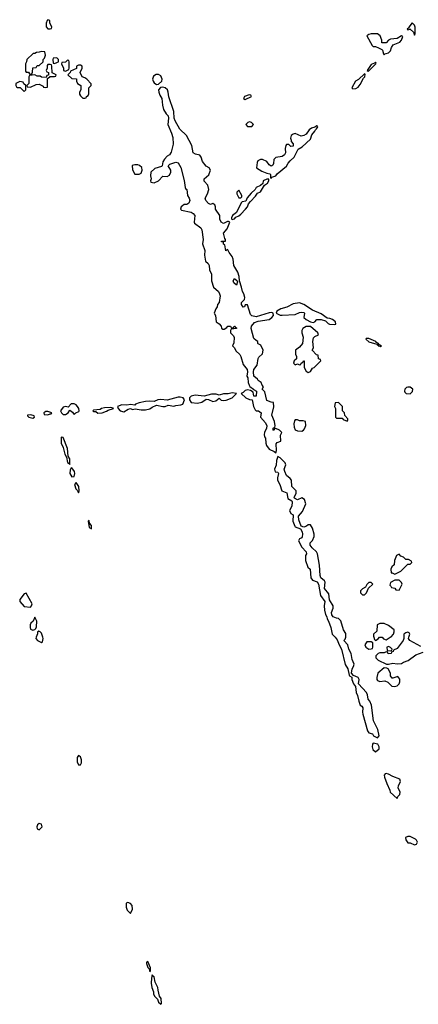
# Model space of a CAD drawing. Header units: inches. Extents: x 2701323 to 2964515, y 494916 to 722124.
# Tile 513 of 656: x 2831629 to 2835306, y 676614 to 685698. Entities that reach past the tile are written whole.
import ezdxf

# ---------------------------------------------------------------- set-up
doc = ezdxf.new("R2010")
doc.units = ezdxf.units.IN
doc.header["$MEASUREMENT"] = 0
doc.layers.add('C8637', color=7, linetype='Continuous')
doc.layers.add('C8638', color=7, linetype='Continuous')

msp = doc.modelspace()

# ---------------------------------------------------------------- linework, layer by layer
at = {"layer": 'C8637', "color": 2, "elevation": 2}
for points in [[(2831781.3, 680000), (2831778, 679990), (2831792, 679970), (2831830, 679951.3), (2831840.4, 679959.6), (2831845.2, 679990), (2831842, 680000)], [(2834537.3, 680000), (2834557.3, 679977.3), (2834574.8, 679930), (2834597.3, 679890), (2834630.8, 679750), (2834654.8, 679710), (2834667.7, 679650), (2834670, 679644.7), (2834692.7, 679632.7), (2834691, 679610), (2834707.3, 679570), (2834727.3, 679547.3), (2834731.3, 679490), (2834743.5, 679463.5), (2834756, 679410), (2834770, 679374), (2834784.7, 679364.7), (2834794, 679350), (2834791.3, 679308.7), (2834794.8, 679290), (2834838.5, 679138.5), (2834850, 679118), (2834882, 679110), (2834891.6, 679091.6), (2834930, 679071.3), (2834944, 679090), (2834932, 679150), (2834892.7, 679230), (2834874.6, 679374.6), (2834858, 679410), (2834842, 679430), (2834838, 679470), (2834828.7, 679490), (2834755.3, 679570), (2834759.3, 679610), (2834750, 679628.7), (2834707.3, 679647.3), (2834688.4, 679668.4), (2834696, 679710), (2834709, 679730), (2834713.6, 679753.6), (2834696.5, 679796.5), (2834686, 679850), (2834665.2, 679890), (2834656, 679930), (2834618, 679970), (2834630, 679982), (2834636.8, 680000)], [(2834894.7, 680000), (2834901, 679981), (2834910, 679972), (2834934.6, 679985.4), (2834948.1, 680000)], [(2835172, 680000), (2835172, 679990), (2835166, 679970), (2835110, 679898), (2835078, 679882), (2835074, 679870), (2835058, 679862), (2835054, 679850), (2835028.4, 679848.4), (2835022, 679862), (2835010, 679866), (2834990, 679858), (2834950, 679858), (2834934, 679850), (2834914, 679830), (2834914, 679810), (2834934, 679790), (2835012.7, 679752.7), (2835030, 679752), (2835070, 679761), (2835110, 679756), (2835150, 679758), (2835169.3, 679770.7), (2835213.6, 679786.4), (2835282, 679838), (2835350, 679862)], [(2834972, 680000), (2834986, 679986), (2835010, 679978), (2835045.1, 680000)], [(2835330, 679914), (2835228, 679970), (2835215.3, 679990), (2835218, 680000)]]:
    msp.add_lwpolyline(points, dxfattribs=at)
for points in [[(2834870, 679958), (2834830, 679958), (2834812, 679930), (2834822, 679910), (2834850, 679892), (2834870, 679894), (2834882, 679898), (2834886, 679910), (2834886, 679950)], [(2835030, 679915.3), (2835014, 679910), (2835018, 679878), (2835050, 679874), (2835062, 679878), (2835066, 679890), (2835050, 679906)], [(2834990, 679718), (2834932, 679670), (2834922, 679630), (2834922, 679610), (2834930, 679602), (2834950, 679592), (2834996.9, 679596.9), (2835025.4, 679585.4), (2835062, 679550), (2835090, 679546.8), (2835110, 679551.3), (2835128.7, 679570), (2835135.3, 679590), (2835134.6, 679614.6), (2835118, 679638), (2835070, 679622), (2835064, 679624), (2835050, 679646), (2835048, 679670), (2835028.4, 679708.4), (2835016.4, 679716.4)], [(2834890, 679022), (2834884.5, 679015.5), (2834878.8, 678990), (2834886.2, 678966.2), (2834910, 678942), (2834944, 678970), (2834944, 678990), (2834932.7, 679012.7)], [(2832170, 678908), (2832158, 678890), (2832158, 678850), (2832170, 678822), (2832190, 678822), (2832198, 678842), (2832199, 678870), (2832190, 678898)], [(2835010, 678742), (2835001, 678739), (2834991.6, 678728.4), (2834994.8, 678710), (2835014.8, 678650), (2835042.8, 678590), (2835046, 678570), (2835110, 678514), (2835115.3, 678530), (2835134, 678550), (2835139, 678570), (2835120.9, 678610), (2835122.7, 678630), (2835142, 678670), (2835135.3, 678690), (2835070, 678714.5), (2835030, 678736)], [(2831810, 678282), (2831792, 678270), (2831786, 678250), (2831791.6, 678231.6), (2831810, 678224.7), (2831835.3, 678250), (2831830, 678275.3)], [(2835210, 678162.7), (2835188.1, 678151.9), (2835191.3, 678130), (2835210, 678104.7), (2835230, 678104.7), (2835270, 678086.8), (2835290, 678092), (2835297.2, 678110), (2835290, 678128), (2835278.6, 678138.6), (2835230, 678161.2)], [(2832625.4, 677554.6), (2832611.6, 677548.4), (2832610.8, 677510), (2832621.6, 677481.6), (2832650, 677452), (2832669.2, 677490.8), (2832666.3, 677526.3), (2832650, 677545.2)], [(2832810, 677008), (2832798, 677002), (2832798, 676990), (2832810, 676954), (2832822, 676942), (2832830, 676914), (2832836.4, 676923.6), (2832834, 676950)], [(2832850, 676886), (2832843.5, 676856.5), (2832841, 676810), (2832846.8, 676770), (2832862.8, 676730), (2832864, 676710), (2832871.3, 676690), (2832901, 676661), (2832910, 676634), (2832930, 676614), (2832938, 676622), (2832933.2, 676666.8), (2832919, 676690), (2832904.7, 676744.7), (2832904, 676770), (2832878, 676818), (2832870, 676868), (2832855.3, 676875.3)]]:
    msp.add_lwpolyline(points, close=True, dxfattribs=at)
at = {"layer": 'C8638', "color": 2, "elevation": 2}
for points in [[(2831890, 685698), (2831882, 685690), (2831872.7, 685667.3), (2831872.7, 685632.7), (2831890, 685614), (2831910, 685614), (2831922, 685618), (2831926, 685630), (2831906, 685670), (2831906, 685690)], [(2835250, 685668), (2835218, 685630), (2835218, 685622), (2835202, 685610), (2835210, 685604.7), (2835226, 685610), (2835226, 685614), (2835230, 685612), (2835262, 685582), (2835270, 685554), (2835275.3, 685570), (2835276, 685630), (2835270, 685648)], [(2834930, 685568.7), (2834871.6, 685568.4), (2834850, 685562), (2834832, 685550), (2834879.8, 685459.8), (2834890, 685451.3), (2834911, 685451), (2834939.6, 685439.6), (2834970, 685422), (2834976, 685416), (2834983.6, 685383.6), (2834990, 685374), (2834998, 685382), (2835010, 685384.7), (2835030, 685391.3), (2835048.7, 685410), (2835058.6, 685441.4), (2835075.1, 685464.9), (2835136, 685490), (2835152, 685510), (2835162, 685542), (2835150, 685548.7), (2835110, 685525.2), (2835050, 685518), (2835031.6, 685508.4), (2835010, 685486), (2834970, 685486), (2834968, 685510), (2834955.3, 685550)], [(2831830, 685406), (2831810, 685398), (2831783.6, 685396.4), (2831767.3, 685387.3), (2831752.7, 685387.3), (2831694, 685330), (2831691.6, 685308.4), (2831682, 685290), (2831683.6, 685223.6), (2831690, 685214), (2831710, 685214), (2831718, 685198), (2831730, 685194), (2831742, 685198), (2831747.3, 685212.7), (2831750, 685254), (2831782, 685258), (2831790, 685274), (2831810, 685274), (2831846, 685310), (2831846, 685330), (2831858, 685342), (2831866, 685370), (2831862, 685402)], [(2831970, 685346), (2831938, 685342), (2831934, 685330), (2831938, 685298), (2831950, 685294), (2831970, 685302), (2831986, 685310), (2831986, 685330)], [(2832070, 685326), (2832050, 685306), (2832018, 685302), (2832014, 685290), (2832034, 685250), (2832034, 685230), (2832050, 685222), (2832082, 685238), (2832086, 685250), (2832086, 685310), (2832082, 685322)], [(2834910, 685306), (2834902, 685298), (2834870, 685286), (2834834, 685230), (2834843.6, 685223.6), (2834850, 685224.7), (2834860.2, 685239.8), (2834915.3, 685290), (2834916.4, 685296.4)], [(2831910, 685286), (2831890, 685286), (2831883.6, 685276.4), (2831882, 685250), (2831874, 685230), (2831878, 685218), (2831894, 685210), (2831894, 685186), (2831878, 685182), (2831874, 685166), (2831830, 685168), (2831816.4, 685176.4), (2831790, 685178), (2831770, 685188), (2831718, 685182), (2831714, 685170), (2831714, 685110), (2831694, 685090), (2831698, 685078), (2831730, 685074), (2831780.4, 685099.6), (2831810, 685104.7), (2831844.7, 685084.7), (2831850, 685074), (2831870, 685072), (2831886, 685074), (2831886, 685154), (2831906, 685170), (2831906, 685174), (2831950, 685174), (2831962, 685178), (2831966, 685190), (2831927.3, 685207.3), (2831926, 685270), (2831922, 685282)], [(2832190, 685278), (2832170, 685278), (2832154, 685270), (2832152.7, 685247.3), (2832098, 685222), (2832094, 685210), (2832074, 685190), (2832110, 685154), (2832152.7, 685152.7), (2832154, 685130), (2832162, 685110), (2832194, 685090), (2832194, 685050), (2832182, 685030), (2832182, 685010), (2832190, 684994), (2832210, 684974), (2832230, 684974), (2832242, 684978), (2832246, 684990), (2832262, 684998), (2832267.3, 685012.7), (2832268, 685070), (2832288, 685090), (2832287.3, 685107.3), (2832248, 685150), (2832230, 685162), (2832206, 685170), (2832186, 685210), (2832206, 685250), (2832206, 685270)], [(2831630, 685128), (2831594, 685110), (2831592, 685090), (2831599.6, 685079.6), (2831610, 685072), (2831632, 685072), (2831670, 685034), (2831686, 685050), (2831686, 685090), (2831667.3, 685107.3), (2831662, 685122)], [(2832910, 685192.7), (2832887.7, 685192.3), (2832862.4, 685177.6), (2832853.4, 685150), (2832859.1, 685130), (2832870, 685114.8), (2832890, 685101), (2832910, 685104.7), (2832939, 685130), (2832943.7, 685150), (2832930, 685181.2)], [(2834810, 685198), (2834753.7, 685146.3), (2834726, 685130), (2834691.3, 685070), (2834701.4, 685061.4), (2834730, 685063.8), (2834750, 685074), (2834770, 685098.8), (2834800.9, 685159.1), (2834813.2, 685170), (2834816.4, 685196.4)], [(2832950, 685076), (2832926.8, 685073.2), (2832910.7, 685050), (2832912.4, 685030), (2832921.7, 685001.7), (2832940.5, 684970), (2832946.4, 684910), (2832955.5, 684870), (2832980.7, 684830), (2832998.8, 684810), (2833002.8, 684790), (2832995.5, 684730), (2833030.6, 684650), (2833043, 684610), (2833045.5, 684550), (2833025.4, 684474.6), (2833012, 684450), (2832990, 684438), (2832964.7, 684410), (2832950, 684386), (2832942, 684350), (2832936, 684344), (2832876.3, 684323.7), (2832838, 684290), (2832836.9, 684256.9), (2832842, 684230), (2832834, 684210), (2832838, 684198), (2832870, 684194), (2832910, 684212), (2832950, 684254), (2832990, 684251.3), (2833010, 684264.7), (2833024, 684290), (2833024, 684310), (2832998, 684350), (2833014.6, 684365.4), (2833070, 684384.7), (2833090, 684378), (2833115.2, 684335.2), (2833146, 684214), (2833156, 684150), (2833159.6, 684139.6), (2833170.7, 684130), (2833176, 684076), (2833192.8, 684052.8), (2833199.1, 684030), (2833190, 684004), (2833170, 683993.2), (2833147.5, 683992.5), (2833130, 683982), (2833118, 683970), (2833112, 683950), (2833122, 683942), (2833210, 683921), (2833230, 683910.8), (2833244, 683890), (2833238, 683830), (2833241, 683821), (2833298.3, 683778.3), (2833310, 683758), (2833320.7, 683670), (2833314.8, 683630), (2833336, 683570), (2833334, 683526), (2833344, 683470), (2833366, 683450), (2833377.3, 683430), (2833380.7, 683390), (2833398, 683350), (2833398, 683290), (2833416, 683230), (2833462.8, 683190), (2833473.4, 683170), (2833477.3, 683150), (2833467.3, 683090), (2833454, 683070), (2833450.7, 683049.3), (2833438, 683030), (2833422.8, 682990), (2833434, 682970), (2833442, 682910), (2833470, 682891.3), (2833486, 682870), (2833491.6, 682851.6), (2833503.6, 682843.6), (2833516.4, 682843.6), (2833540.4, 682859.6), (2833550, 682872), (2833574, 682870), (2833578, 682858), (2833590, 682854), (2833602, 682858), (2833606, 682870), (2833611.1, 682871.1), (2833618, 682858), (2833630, 682854), (2833630, 682848), (2833578, 682842), (2833574, 682830), (2833574, 682810), (2833601, 682781), (2833607.1, 682767.1), (2833603, 682717), (2833591.3, 682690), (2833610, 682671.3), (2833622.8, 682642.8), (2833658, 682610), (2833670, 682592), (2833690, 682516), (2833727.7, 682470), (2833730.8, 682450), (2833724.9, 682410), (2833732.3, 682392.3), (2833737.1, 682350), (2833744.9, 682324.9), (2833753.2, 682313.2), (2833784.7, 682290), (2833784.7, 682284.7), (2833814, 682270), (2833810, 682226), (2833790, 682226), (2833782, 682262), (2833758, 682278), (2833730, 682282), (2833710, 682277), (2833690, 682259.3), (2833671.3, 682250), (2833714.8, 682210), (2833750, 682193.4), (2833774, 682190), (2833786, 682130), (2833799.8, 682099.8), (2833810, 682090.8), (2833831, 682090), (2833854.8, 682070), (2833850.8, 682030), (2833897.3, 681977.3), (2833907.7, 681950), (2833904.9, 681930), (2833886, 681890), (2833882.8, 681870), (2833887.3, 681850), (2833896.3, 681836.3), (2833899.5, 681790), (2833905.5, 681770), (2833930, 681734.8), (2833974.8, 681714.8), (2833990, 681702), (2833997.2, 681722.8), (2833994, 681786), (2834002.7, 681797.3), (2834038, 681810), (2834035.3, 681864.7), (2834046, 681890), (2834026, 681910), (2833990, 681926), (2833978, 681922), (2833971.6, 681908.4), (2833968, 681910), (2833966, 681930), (2833982, 681938), (2833986, 681950), (2833979, 681990), (2833955.3, 682050), (2833973.6, 682126.4), (2833970, 682166), (2833948.9, 682168.9), (2833910, 682186), (2833890, 682266), (2833866, 682290), (2833878, 682310), (2833865.2, 682325.2), (2833855.3, 682350), (2833828.7, 682370), (2833822, 682382), (2833789.3, 682410), (2833784, 682450), (2833788.7, 682470), (2833819, 682510), (2833829.2, 682570.8), (2833835.3, 682584.7), (2833870, 682614), (2833875.3, 682650), (2833854.6, 682694.6), (2833830, 682706), (2833826, 682710), (2833826, 682730), (2833810, 682738), (2833790, 682758), (2833762.7, 682850), (2833766, 682870), (2833795.5, 682904.5), (2833830, 682916), (2833930, 682931), (2833955.3, 682950), (2833968.7, 682970), (2833968, 682990), (2833955.1, 682995.1), (2833930, 682994.5), (2833810, 682958), (2833770, 682966.6), (2833757, 682977), (2833730, 683068), (2833710, 683066), (2833702, 683050), (2833690, 683045.2), (2833674, 683070), (2833675.3, 683090), (2833703.1, 683116.9), (2833704.7, 683135.3), (2833697.2, 683170), (2833684, 683190), (2833676, 683230), (2833655.3, 683290), (2833652.7, 683327.3), (2833642, 683370), (2833604, 683430), (2833598, 683490), (2833590, 683514), (2833562, 683550), (2833550, 683575.3), (2833543.6, 683576.4), (2833530, 683566), (2833522, 683622), (2833510, 683626), (2833507.3, 683647.3), (2833489.2, 683650), (2833490, 683654), (2833526, 683654), (2833528, 683670), (2833520.2, 683680.2), (2833509, 683730), (2833543.7, 683770), (2833566, 683830), (2833556.4, 683836.4), (2833545.4, 683834.6), (2833510, 683819), (2833486, 683830), (2833476.4, 683856.4), (2833474, 683890), (2833435.3, 683950), (2833435.3, 683970), (2833428.9, 683988.9), (2833410, 684002), (2833390, 683992.7), (2833370, 684000.7), (2833345.1, 684030), (2833339.3, 684050), (2833362.7, 684090), (2833373.2, 684130), (2833364, 684170), (2833330, 684208.7), (2833329.4, 684230), (2833373.2, 684266.8), (2833388.7, 684310), (2833378, 684330), (2833347.5, 684347.5), (2833314, 684390), (2833302, 684430), (2833290, 684448), (2833250, 684458), (2833229.8, 684469.8), (2833216.1, 684536.1), (2833169, 684630), (2833107.2, 684687.2), (2833064.2, 684764.2), (2833054.5, 684790), (2833049.3, 684850.7), (2833004.9, 684984.9), (2832998.7, 685030), (2832991.1, 685051.1), (2832970, 685069.6)], [(2833746, 685006), (2833702, 684990), (2833694, 684970), (2833710, 684962), (2833766, 684990), (2833762, 685002)], [(2833750, 684755.3), (2833734, 684750), (2833714, 684730), (2833730, 684714), (2833770, 684714), (2833786, 684730), (2833766, 684750)], [(2834370, 684718), (2834352.7, 684707.3), (2834322, 684698), (2834299.6, 684680.4), (2834270, 684642), (2834250, 684629), (2834224, 684624), (2834170, 684648), (2834150, 684642), (2834132, 684630), (2834125.4, 684605.4), (2834132.7, 684587.3), (2834132.7, 684572.7), (2834151.6, 684551.6), (2834152, 684530), (2834128.4, 684528.4), (2834110, 684546), (2834090, 684546), (2834083.6, 684536.4), (2834078, 684510), (2834081, 684470), (2834071.3, 684450), (2834050, 684435.3), (2833992, 684428), (2833972.7, 684407.3), (2833971.3, 684370), (2833963.6, 684356.4), (2833954, 684350), (2833950, 684348), (2833930, 684358), (2833909, 684389), (2833870, 684408.7), (2833850, 684408.7), (2833825.4, 684394.6), (2833818, 684382), (2833812, 684332), (2833862, 684302), (2833910, 684281), (2833935.3, 684275.3), (2833942, 684270), (2833942, 684242), (2833950, 684234), (2833955.3, 684244.7), (2833990, 684258), (2834003.7, 684276.3), (2834090, 684346), (2834104.8, 684375.2), (2834122.9, 684397.1), (2834159.3, 684430), (2834198, 684502), (2834234.7, 684525.3), (2834310, 684596), (2834324.8, 684635.2), (2834352.7, 684670), (2834357.2, 684682.8), (2834368, 684690), (2834378, 684710), (2834376.4, 684716.4)], [(2832690, 684359), (2832666.8, 684353.2), (2832670, 684314), (2832690, 684274), (2832730, 684272), (2832750, 684282), (2832758, 684310), (2832755.3, 684335.3), (2832733.6, 684353.6), (2832718, 684358)], [(2833910, 684228), (2833874, 684210), (2833872.7, 684187.3), (2833851.6, 684168.4), (2833811.6, 684148.4), (2833802, 684130), (2833762.8, 684097.2), (2833726, 684054), (2833715.3, 684024.7), (2833682, 684018), (2833671.3, 684008.7), (2833630, 683918), (2833592, 683890), (2833582, 683870), (2833582, 683862), (2833590, 683854), (2833610, 683861), (2833622.7, 683877.3), (2833650, 683887.3), (2833670, 683902.8), (2833711.5, 683948.5), (2833729.2, 683970), (2833740.2, 683999.8), (2833758, 684022), (2833804, 684070), (2833823.2, 684096.8), (2833850, 684111.3), (2833887.3, 684172.7), (2833915.3, 684190), (2833928, 684210), (2833926, 684226)], [(2833650, 684126), (2833632.7, 684107.3), (2833632, 684090), (2833650, 684054), (2833670, 684054), (2833676.4, 684063.6), (2833676.4, 684076.4)], [(2833630, 683249), (2833602.7, 683270), (2833599, 683290), (2833610, 683310.8), (2833634, 683290), (2833638, 683278)], [(2834210, 683084.5), (2834150, 683077), (2834093, 683047), (2834038, 683030), (2834002, 683010), (2833994, 682990), (2834031.3, 682971.3), (2834050, 682971), (2834170, 682978), (2834210, 682998), (2834230, 683001), (2834250, 682996), (2834256, 682990), (2834251.3, 682950), (2834270.7, 682930.7), (2834310, 682911), (2834334.6, 682905.4), (2834350, 682911.3), (2834370, 682931.3), (2834411, 682931), (2834450, 682921), (2834474, 682894), (2834487.5, 682887.5), (2834530, 682884.7), (2834546, 682890), (2834542, 682910), (2834512.8, 682932.8), (2834490, 682942), (2834465.2, 682945.2), (2834410, 682985.2), (2834330, 683019.3), (2834249.2, 683070)], [(2834271.1, 682868.9), (2834242, 682850), (2834232, 682830), (2834231.3, 682810), (2834244.7, 682770), (2834238, 682710), (2834210, 682675.3), (2834172, 682648), (2834171.6, 682611.6), (2834182, 682590), (2834182, 682570), (2834162, 682550), (2834154, 682530), (2834170, 682514), (2834190, 682522), (2834210, 682514), (2834222, 682518), (2834226, 682530), (2834242, 682538), (2834248, 682552), (2834254, 682550), (2834252, 682490), (2834270, 682454), (2834290, 682442), (2834310, 682452), (2834330, 682482), (2834346, 682490), (2834406, 682550), (2834402, 682562), (2834386, 682570), (2834382, 682602), (2834367.3, 682607.3), (2834326, 682650), (2834338, 682670), (2834334, 682730), (2834338, 682762), (2834350, 682774), (2834386, 682790), (2834378, 682810), (2834310, 682868.7)], [(2834850, 682757.2), (2834824.7, 682755.3), (2834822, 682750), (2834850, 682726), (2834923.6, 682703.6), (2834930, 682694), (2834938, 682698), (2834934, 682690), (2834950, 682684.7), (2834956.4, 682683.6), (2834966, 682690), (2834940.4, 682700.4), (2834938, 682710), (2834920.2, 682720.2), (2834915.3, 682730)], [(2835230, 682309), (2835210, 682308.7), (2835196.9, 682303.1), (2835182, 682290), (2835178, 682270), (2835182, 682262), (2835194, 682250), (2835230, 682246), (2835253.6, 682266.4), (2835255.3, 682290)], [(2833110, 682216.2), (2833090, 682215.6), (2832990, 682189.2), (2832930, 682194), (2832902, 682190), (2832870, 682176), (2832830, 682179.5), (2832790, 682175.6), (2832730, 682163), (2832698, 682150), (2832690, 682142), (2832651.3, 682148.7), (2832617.3, 682142.7), (2832570, 682144.2), (2832530.8, 682130), (2832536.3, 682110), (2832554.8, 682090), (2832590, 682081.3), (2832630, 682106), (2832650, 682111.3), (2832670, 682102.8), (2832693.2, 682106.8), (2832750, 682097.4), (2832790, 682098), (2832830, 682107.3), (2832850, 682122.8), (2832890, 682140.7), (2832950, 682128.4), (2832969.5, 682130.5), (2832998, 682142), (2833050, 682132.7), (2833070, 682139.3), (2833115.9, 682144.1), (2833132.7, 682150), (2833149.3, 682190), (2833135.3, 682210)], [(2833590, 682255.1), (2833552.8, 682247.2), (2833510, 682247.6), (2833470, 682233.2), (2833441.6, 682241.6), (2833398, 682242), (2833330, 682225.2), (2833246.4, 682233.6), (2833210, 682223.7), (2833194, 682210), (2833194, 682190), (2833210, 682166), (2833270, 682159.3), (2833310, 682168), (2833350, 682196), (2833370, 682194.8), (2833410, 682177), (2833439.2, 682180.8), (2833470, 682204.7), (2833488.4, 682188.4), (2833510, 682184.9), (2833532.2, 682187.7), (2833588.7, 682210), (2833628, 682250)], [(2832130, 682155.3), (2832104.7, 682155.3), (2832076, 682124), (2832050, 682129), (2832030, 682124), (2832004.7, 682090), (2832014.8, 682070), (2832030, 682054.8), (2832050, 682054.8), (2832075.3, 682070), (2832090, 682094), (2832116.9, 682076.9), (2832130, 682054), (2832146, 682070), (2832175.3, 682084.7), (2832178, 682090), (2832175.3, 682110), (2832161.2, 682130), (2832150, 682144)], [(2832470, 682119), (2832410, 682117.2), (2832382, 682110), (2832370, 682102), (2832310, 682095.3), (2832304.7, 682090), (2832310, 682084.7), (2832330, 682082), (2832350, 682066.8), (2832390, 682071.3), (2832430, 682086), (2832444, 682096), (2832495.3, 682110), (2832490, 682115.3)], [(2834570, 682166), (2834538, 682162), (2834534, 682130), (2834542, 682110), (2834542, 682030), (2834550, 682022), (2834602, 682022), (2834614, 682010), (2834650, 681994), (2834656.4, 682003.6), (2834656.4, 682016.4), (2834627.3, 682047.3), (2834626, 682070), (2834606, 682090), (2834606, 682130)], [(2831732.9, 682052.9), (2831702, 682050), (2831702, 682042), (2831714, 682030), (2831750, 682022), (2831766, 682030), (2831762, 682042)], [(2831890, 682082), (2831870, 682082), (2831852, 682070), (2831854, 682054), (2831890, 682052), (2831910, 682062), (2831918, 682062), (2831926, 682070)], [(2834190, 682006), (2834170, 682006), (2834163.6, 681996.4), (2834158, 681970), (2834159.6, 681939.6), (2834170, 681914), (2834190, 681904.7), (2834230, 681902), (2834246, 681910), (2834256.4, 681923.6), (2834267.3, 681952.7), (2834266, 681990), (2834243.6, 681996.4), (2834210, 681998)], [(2832010, 681846), (2832010.8, 681790), (2832031.3, 681750), (2832044, 681690), (2832061, 681661), (2832070, 681612), (2832084.7, 681604.7), (2832090, 681594), (2832090, 681646), (2832077.2, 681670), (2832070, 681742), (2832030, 681842)], [(2832110, 681562), (2832102, 681558), (2832095.3, 681544.7), (2832090.8, 681510), (2832110, 681481), (2832130, 681482), (2832137, 681510), (2832134, 681530)], [(2832150, 681428.7), (2832136, 681410), (2832147.3, 681370), (2832158, 681358), (2832170, 681332), (2832179, 681350), (2832174, 681390)], [(2832270, 681078), (2832262, 681070), (2832270, 681014), (2832290, 681002), (2832291.6, 681030), (2832273.2, 681053.2)], [(2835130, 680766), (2835105.4, 680754.6), (2835084.7, 680710), (2835082, 680670), (2835062, 680650), (2835052, 680630), (2835054, 680594), (2835066, 680594), (2835090, 680582), (2835146, 680610), (2835210, 680674), (2835230, 680674), (2835246, 680690), (2835242, 680702), (2835216.4, 680716.4), (2835190, 680718), (2835170, 680738), (2835146, 680750)], [(2834870, 680506), (2834850, 680506), (2834830, 680486), (2834818, 680462), (2834790, 680448), (2834772, 680430), (2834772, 680410), (2834781, 680401), (2834790, 680392), (2834810, 680392), (2834828, 680410), (2834847.3, 680452.7), (2834886, 680490)], [(2835090, 680528), (2835050, 680506), (2835042, 680482), (2835052.7, 680472.7), (2835058, 680458), (2835090, 680454), (2835098, 680438), (2835130, 680434), (2835155.3, 680490), (2835150, 680506), (2835130, 680526)], [(2831690, 680408), (2831670, 680402), (2831630.7, 680350), (2831630.7, 680330), (2831670, 680284.7), (2831730, 680278), (2831739, 680290), (2831744, 680310)], [(2831770, 680186), (2831752, 680150), (2831732, 680130), (2831724.7, 680115.3), (2831724.7, 680090), (2831730, 680074), (2831750, 680066), (2831770, 680072), (2831779, 680081), (2831783.1, 680096.9), (2831788.4, 680148.4)]]:
    msp.add_lwpolyline(points, close=True, dxfattribs=at)
for points in [[(2834636.8, 680000), (2834637.7, 680002.3), (2834636.3, 680036.3), (2834615.1, 680070), (2834591.9, 680151.9), (2834570, 680174), (2834550, 680176), (2834519, 680190), (2834507.2, 680207.2), (2834506, 680230), (2834519, 680270), (2834519, 680290), (2834485.2, 680345.2), (2834479.5, 680399.5), (2834439.3, 680450), (2834446, 680510), (2834440.2, 680520.2), (2834407.5, 680547.5), (2834399.3, 680570), (2834394.6, 680665.4), (2834375.3, 680770), (2834368, 680790), (2834325.6, 680825.6), (2834309, 680850), (2834308.7, 680870), (2834330, 680892), (2834344, 680930), (2834344, 680950), (2834330, 681006), (2834310, 681038), (2834290, 681038), (2834275.3, 681024.7), (2834250, 681017.2), (2834224.7, 681024.7), (2834203.6, 681083.6), (2834201.5, 681118.5), (2834238, 681162), (2834268, 681230), (2834255.3, 681270), (2834230, 681288), (2834190, 681268.7), (2834163.1, 681283.1), (2834162, 681290), (2834178, 681330), (2834178, 681350), (2834138, 681390), (2834135.3, 681450), (2834124.7, 681464.7), (2834090, 681494), (2834073.2, 681530), (2834069.2, 681550), (2834084, 681590), (2834079, 681610), (2834030, 681655.3), (2834010, 681668), (2833996.3, 681630), (2833993.2, 681586.8), (2833978, 681550), (2833986.8, 681526.8), (2834010, 681522), (2834016, 681510), (2834007.5, 681472.5), (2834007.7, 681450), (2834027.3, 681410), (2834046, 681350), (2834094, 681334), (2834102, 681282), (2834138, 681258), (2834142, 681250), (2834138.8, 681210), (2834118, 681170), (2834130, 681142), (2834151.3, 681130), (2834148, 681070), (2834165.5, 681025.5), (2834170, 681018), (2834219.8, 680999.8), (2834233.2, 680973.2), (2834238, 680950), (2834233.4, 680926.6), (2834230, 680918), (2834210, 680908), (2834201, 680890), (2834230, 680831.3), (2834271, 680790), (2834274.8, 680770), (2834265.8, 680754.2), (2834266.4, 680710), (2834288.2, 680648.2), (2834306.8, 680630), (2834314.9, 680550), (2834330, 680527.3), (2834372.2, 680512.2), (2834385.5, 680490), (2834404.1, 680384.1), (2834442.8, 680330), (2834437.3, 680290), (2834440.4, 680250), (2834450.6, 680210), (2834463, 680190), (2834466, 680170), (2834478, 680150), (2834498, 680090), (2834510.4, 680030.4), (2834537.3, 680000)], [(2835045.1, 680000), (2835054.2, 680005.8), (2835075.3, 680030), (2835084, 680050), (2835082, 680070), (2835030, 680108), (2834990, 680128), (2834950, 680128), (2834926, 680114), (2834922, 680058), (2834892, 680030), (2834891.3, 680010), (2834894.7, 680000)], [(2831842, 680000), (2831830, 680038), (2831818, 680050), (2831804.7, 680055.3), (2831792, 680048), (2831792, 680032), (2831781.3, 680000)], [(2835218, 680000), (2835226, 680030), (2835222, 680042), (2835210, 680046), (2835190, 680042), (2835172, 680030), (2835172, 680000)], [(2834948.1, 680000), (2834950, 680002), (2834970, 680002), (2834972, 680000)]]:
    msp.add_lwpolyline(points, dxfattribs=at)

doc.saveas('drawing.dxf')
